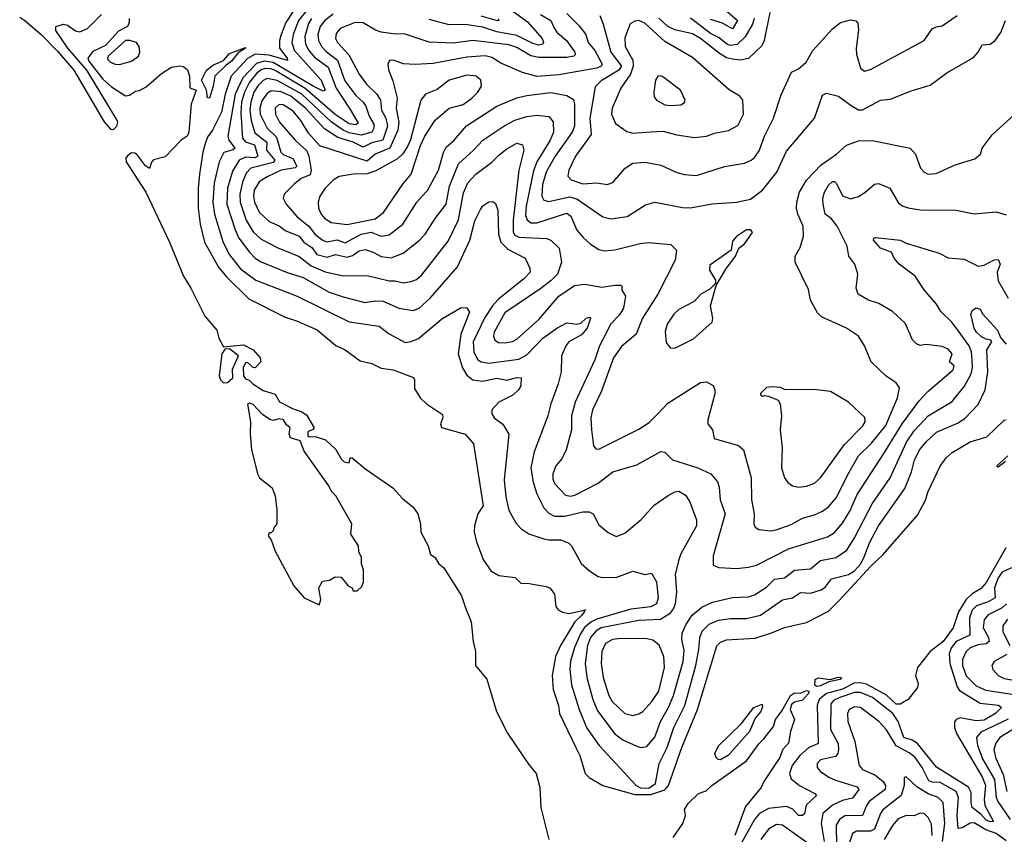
# Model space of a CAD drawing. Extents: x 1552294 to 1694791, y 811929 to 917222.
# Tile 264 of 643: x 1575455 to 1580386, y 902911 to 906988. Entities that reach past the tile are written whole.
import ezdxf

# ---------------------------------------------------------------- set-up
doc = ezdxf.new("R2010")
doc.units = 0

msp = doc.modelspace()

# ---------------------------------------------------------------- linework, layer by layer
at = {"layer": '0CON10XD'}
for points in [[(1575455, 907000.8), (1575480.8, 906985), (1575565, 906911.8), (1575645, 906830), (1575726.1, 906736.1), (1575877.2, 906477.2), (1575910, 906440), (1575925, 906439.4), (1575941.9, 906455), (1575946.6, 906475), (1575940.6, 906490.6), (1575791.2, 906735), (1575696.6, 906845), (1575635.5, 906935), (1575635.6, 906954.4), (1575675, 906966.2), (1575695, 906961.2), (1575735, 906932.5), (1575756.9, 906926.9), (1575795.3, 906944.7), (1575864.4, 907015)], [(1576822.3, 907027.7), (1576787.7, 906975), (1576764.2, 906915), (1576756.5, 906885), (1576755.9, 906845), (1576794.6, 906795), (1576796.2, 906783.8), (1576705, 906810.2), (1576635, 906816.1), (1576595, 906794.5), (1576514.1, 906705), (1576483.3, 906615), (1576464.8, 906525), (1576420, 906435), (1576396.4, 906403.6), (1576385, 906372.9), (1576371.5, 906325), (1576356, 906215), (1576349, 906145), (1576349, 906045), (1576359.4, 905965), (1576380.8, 905875), (1576450.4, 905750.4), (1576491.2, 905701.2), (1576601.7, 905591.7), (1576785, 905498.8), (1576841.2, 905481.2), (1576945, 905435.5), (1577038, 905358), (1577085.3, 905335.3), (1577160.2, 905280.2), (1577218, 905268), (1577265, 905244.2), (1577325, 905235.6), (1577427.1, 905197.1), (1577432.9, 905185), (1577431.7, 905141.7), (1577461.2, 905095), (1577492.5, 905065), (1577571.8, 905011.8), (1577573.5, 904995), (1577561.5, 904965), (1577567.8, 904947.8), (1577685, 904913.1), (1577727.5, 904865), (1577776.2, 904555), (1577749.6, 904515), (1577731.8, 904455), (1577730.7, 904425), (1577741.9, 904375), (1577775.7, 904285.7), (1577815, 904229.6), (1577855, 904206.5), (1577936.6, 904196.6), (1577965, 904167.5), (1578006.4, 904166.4), (1578091.2, 904151.2), (1578112.1, 904142.1), (1578133.4, 904113.4), (1578140.2, 904050.2), (1578151.9, 904035), (1578172.7, 904022.7), (1578205, 904016.4), (1578290, 904035), (1578280, 904030), (1578283.3, 904025), (1578267.5, 904005), (1578235.2, 903974.8), (1578162.5, 903855), (1578138.7, 903801.3), (1578120.8, 903705), (1578127.1, 903635), (1578153.4, 903555), (1578157.7, 903515), (1578240.6, 903345), (1578260.5, 903305), (1578287.3, 903215), (1578306.4, 903195), (1578374.6, 903154.6), (1578535, 903109.1), (1578615, 903110.6), (1578686.4, 903133.6), (1578704.2, 903155), (1578770.6, 903345), (1578849.2, 903535), (1578945.3, 903854.7), (1578965, 903872.5), (1578995, 903883.8), (1579137.8, 903892.2), (1579225, 903921.6), (1579285, 903946), (1579395, 903970.8), (1579505, 904028.4), (1579558.7, 904081.3), (1579715, 904251.2), (1579778.4, 904311.6), (1579951.5, 904508.5), (1579989.6, 904580.4), (1580004, 904626), (1580065, 904754), (1580094.7, 904795.3), (1580125, 904821.9), (1580215, 904875.4), (1580298.9, 904901.1), (1580385, 904984), (1580395.8, 904985.8)], [(1576889, 907031), (1576851.7, 906985), (1576824.5, 906915), (1576817.9, 906875), (1576830.3, 906835), (1576964.4, 906685), (1576984.4, 906635), (1576975, 906630.3), (1576925, 906655.4), (1576725, 906774.8), (1576678.8, 906781.2), (1576640.8, 906769.2), (1576571.9, 906698.1), (1576533.7, 906615), (1576497.6, 906405), (1576502.5, 906385), (1576529.5, 906350.5), (1576533.3, 906345), (1576523.1, 906336.9), (1576477.2, 906322.8), (1576453.6, 906276.4), (1576429, 906171), (1576421.7, 906075), (1576430.6, 906015), (1576473.8, 905873.8), (1576505, 905812.1), (1576560.5, 905740.5), (1576638.1, 905685), (1576845, 905604.7), (1577105, 905475.3), (1577255, 905453.9), (1577305, 905415.3), (1577385, 905373.3), (1577415, 905376.7), (1577452.7, 905392.7), (1577569.1, 905490.9), (1577665, 905546.9), (1577695, 905546), (1577706.9, 905525), (1577664.7, 905415), (1577651.5, 905315), (1577673.3, 905245), (1577695, 905209.7), (1577725, 905185.8), (1577775, 905178.9), (1577845, 905194), (1577895, 905184.7), (1577945, 905197.8), (1577965.6, 905195), (1577965.4, 905155), (1577953.7, 905136.3), (1577925, 905108.5), (1577855, 905074.6), (1577818.9, 905035), (1577820, 905015), (1577830.9, 904995), (1577875, 904964.3), (1577904, 904914), (1577881.9, 904685), (1577890.3, 904599.7), (1577905, 904532.5), (1577939.8, 904469.8), (1577965, 904441.1), (1578005, 904414.5), (1578080.2, 904390.2), (1578104.6, 904384.6), (1578164.8, 904384.8), (1578205, 904368.2), (1578218.5, 904355), (1578266.4, 904266.4), (1578308.9, 904228.9), (1578351.7, 904201.7), (1578375, 904195.9), (1578445, 904198.2), (1578525, 904228.1), (1578585, 904211), (1578618.3, 904218.3), (1578644, 904175), (1578652.9, 904095), (1578643.8, 904065), (1578615, 904050), (1578515, 904037.9), (1578345, 903987.8), (1578315, 903973.1), (1578283.5, 903946.5), (1578263.4, 903915), (1578233.2, 903845), (1578212.6, 903777.4), (1578209.6, 903735), (1578218.8, 903658.8), (1578257, 903535), (1578295, 903442.7), (1578356.2, 903355), (1578542, 903155), (1578563.2, 903143.2), (1578605, 903141.2), (1578639.4, 903165), (1578658.1, 903265), (1578696.7, 903345), (1578731.6, 903445), (1578785.2, 903555), (1578841.4, 903755), (1578856.2, 903835), (1578860.2, 903895), (1578872.6, 903927.4)], [(1577024.1, 907015.9), (1576983.9, 906985), (1576959.2, 906955), (1576948.3, 906915), (1576951.7, 906885), (1576966, 906855), (1576989.1, 906829.1), (1577046.2, 906785), (1577083, 906683), (1577138.6, 906608.6), (1577175.6, 906575.6), (1577188.3, 906555), (1577204.5, 906505), (1577228.7, 906465), (1577229, 906445), (1577218.4, 906425), (1577165, 906410.8), (1577105, 906422.1), (1577074.9, 906434.9), (1577015, 906477.4), (1576868.1, 906615), (1576745, 906684.4), (1576695, 906693.3), (1576675, 906684.5), (1576648.6, 906658.6), (1576628.2, 906625), (1576611.8, 906575), (1576608.1, 906535), (1576613.5, 906483.5), (1576632.4, 906422.4), (1576693.4, 906375), (1576691.2, 906335), (1576733.5, 906285), (1576725, 906272.8), (1576612.8, 906245), (1576589.8, 906220.2), (1576571, 906175), (1576558, 906115), (1576558.5, 906075), (1576589.3, 905985), (1576625, 905926), (1576665, 905889.2), (1576745, 905848.4), (1576855, 905803.1), (1576915, 905755.8), (1576985, 905726.7), (1577076.3, 905706.3), (1577195, 905708), (1577305, 905681.4), (1577335, 905681.8), (1577375, 905671.9), (1577415, 905677.5), (1577442.5, 905687.5), (1577469.2, 905710.8), (1577600.5, 905879.5), (1577652.8, 905987.2), (1577677.7, 906122.3), (1577698.8, 906171.2), (1577738.5, 906215), (1577819.1, 906275), (1577855, 906309.6), (1577895, 906341.3), (1577945, 906370), (1577972.6, 906362.6), (1577980.4, 906335), (1577954.4, 906235), (1577925.7, 905985), (1577926.4, 905925), (1577935, 905909.7), (1577955, 905899.6), (1578092.6, 905892.6), (1578115.3, 905885.3), (1578157.1, 905845), (1578167.7, 905775), (1578147.5, 905715), (1578117.3, 905682.7), (1578065, 905643.1), (1577885, 905521.8), (1577830.8, 905425), (1577827.9, 905405), (1577833.9, 905383.9), (1577852.5, 905372.5), (1577885, 905370.7), (1577922.5, 905377.5), (1577945, 905388.6), (1578055, 905488), (1578154.8, 905605.2), (1578232.7, 905657.3), (1578285, 905664.5), (1578370.2, 905650.2), (1578435, 905659.3), (1578465, 905660), (1578470, 905655), (1578471.2, 905635), (1578489.1, 905605), (1578478.7, 905545), (1578459.4, 905510.6), (1578413.9, 905465), (1578398.2, 905431.8), (1578358.8, 905355), (1578334.8, 905285), (1578236.2, 905073.8), (1578218.2, 905005), (1578218.4, 904935), (1578192.4, 904835), (1578169.6, 904790.4), (1578139.7, 904755), (1578124.8, 904715.2), (1578125, 904688.8), (1578135, 904665.5), (1578188.7, 904608.7), (1578213.1, 904603.1), (1578235, 904607.6), (1578352.2, 904667.8), (1578425, 904724.6), (1578545, 904760.5), (1578665, 904827.1), (1578685, 904823.8), (1578723.3, 904785), (1578851.2, 904745), (1578915.4, 904715.4), (1578949.5, 904675), (1578958.3, 904648.3), (1578962.5, 904585), (1578988.1, 904515), (1578927.8, 904305), (1578928, 904258), (1578955.6, 904245.6), (1579045, 904241.2), (1579105, 904247.5), (1579145, 904258.7), (1579305, 904339.2), (1579500.4, 904399.6), (1579535, 904421.5), (1579575, 904468.2), (1579611.6, 904528.4), (1579648.1, 904611.9), (1579785, 904821.8), (1579874.6, 904965.4), (1579959.3, 905080.7), (1580002.2, 905127.8), (1580129.2, 905235), (1580134.3, 905255), (1580111.2, 905275), (1580125.2, 905315.2), (1580105, 905338.8), (1580075, 905352.3), (1579995, 905362.5), (1579965, 905357.8), (1579945.4, 905365.4), (1579926.2, 905386.2), (1579888.5, 905468.5), (1579825, 905527.5), (1579757.5, 905567.5), (1579705, 905584.5), (1579653.3, 905615), (1579644.2, 905645), (1579651.4, 905715), (1579636.7, 905765), (1579606.7, 905805), (1579598.5, 905855), (1579549.2, 905955), (1579520.7, 905990.7), (1579488.9, 906015), (1579479.2, 906065), (1579477.7, 906095), (1579486.1, 906125), (1579505, 906160.4), (1579525, 906178.2), (1579535, 906179.2), (1579545, 906168.9), (1579575, 906106.2), (1579615, 906090.9), (1579655, 906102.5), (1579687.3, 906122.7), (1579735, 906165.6), (1579755, 906168.9), (1579812.5, 906145), (1579853.5, 906073.5), (1579875, 906056.7), (1579905, 906046.4), (1579965, 906037.1), (1580145, 906035.7), (1580235, 906016.9), (1580345, 906027.1), (1580395, 906010.8)], [(1578063.7, 907013.7), (1578114.6, 906985), (1578129.5, 906949.5), (1578145, 906926.1), (1578193.4, 906885), (1578234.7, 906825), (1578237.2, 906812.8), (1578230.8, 906805), (1578195, 906799.2), (1578055, 906799.1), (1578015, 906808.1), (1577945, 906849.1), (1577905, 906861.9), (1577725, 906883.9), (1577625, 906870.2), (1577505, 906875.3), (1577385, 906916.6), (1577325, 906917.5), (1577265, 906926.5), (1577236.6, 906936.6), (1577175, 906973.1), (1577135, 906974.1), (1577059.6, 906945), (1577040.6, 906919.4), (1577036.7, 906895), (1577045.9, 906875), (1577102.9, 906812.9), (1577155.2, 906715.2), (1577191.6, 906665), (1577244.2, 906615), (1577261.3, 906585), (1577267, 906535), (1577288.2, 906495), (1577296.8, 906455), (1577273.3, 906385), (1577217.9, 906372.1), (1577175, 906349.8), (1577125, 906374.9), (1577048.6, 906398.6), (1576982.1, 906442.1), (1576885.5, 906545), (1576813.3, 906605), (1576765, 906627.7), (1576715, 906631.6), (1576692.2, 906617.8), (1576668.3, 906581.7), (1576656.8, 906545), (1576658.5, 906515), (1576694, 906445), (1576740.6, 906400.6), (1576763.3, 906325), (1576775, 906313.4), (1576823.2, 906293.2), (1576842.5, 906255), (1576833.8, 906246.2), (1576764.5, 906235), (1576695, 906201.8), (1576654, 906176), (1576628.5, 906135), (1576625.2, 906105), (1576630.4, 906075), (1576654.2, 906025), (1576705, 905977.8), (1576755, 905955.9), (1576785, 905932.8), (1576854.3, 905904.3), (1576877.3, 905875), (1576917.5, 905847.5), (1576943.1, 905813.1), (1576995, 905799.3), (1577037, 905813), (1577095, 905800.4), (1577121.4, 905808.6), (1577155, 905831.6), (1577185, 905837.4), (1577224.3, 905825), (1577265, 905803.1), (1577315, 905796.2), (1577375, 905820), (1577455, 905883.5), (1577485.2, 905914.8), (1577535, 905993.5), (1577590, 906065), (1577607.3, 906155), (1577653.2, 906266.8), (1577727.7, 906335), (1577774.4, 906385.6), (1577885, 906458.6), (1577935, 906484.8), (1577995, 906503.2), (1578045, 906510.9), (1578105, 906504.6), (1578127, 906477), (1578127.4, 906425), (1578112.2, 906385), (1578045, 906277.5), (1578027.7, 906232.3), (1577991.1, 906055), (1577988.1, 906008.1), (1577995.9, 905985.9), (1578015, 905971.6), (1578045, 905971.3), (1578195, 906020.7), (1578215.3, 906005), (1578245.2, 905935.2), (1578277.3, 905897.3), (1578313.1, 905865), (1578355, 905838.2), (1578385, 905830.8), (1578435, 905836.9), (1578562, 905868), (1578602.6, 905872.6), (1578715, 905862.9), (1578744.2, 905835), (1578737.9, 905785), (1578650.9, 905615), (1578573.4, 905495), (1578541.8, 905415), (1578467.9, 905352.1), (1578428.1, 905295), (1578366.5, 905125), (1578323.1, 905035), (1578315.8, 904995), (1578318.1, 904935), (1578329.2, 904855), (1578340, 904840), (1578355, 904838.6), (1578555, 904938.2), (1578607.3, 904972.7), (1578655, 905020.5), (1578701.5, 905068.5), (1578865, 905172.5), (1578895, 905176), (1578927.5, 905157.5), (1578936, 905135), (1578935.8, 905115), (1578900.6, 904985), (1578900.6, 904965), (1578924.2, 904935), (1578932, 904892), (1579055, 904856.9), (1579078.9, 904835), (1579117.7, 904695), (1579120.4, 904585), (1579133.2, 904515), (1579131.5, 904465), (1579138.9, 904448.9), (1579156.5, 904436.5), (1579215, 904429.2), (1579243.8, 904435), (1579317.8, 904462.2), (1579375, 904493.2), (1579435, 904509.3), (1579475, 904528.2), (1579505, 904550.4), (1579545, 904597.1), (1579599.2, 904705), (1579655.2, 904804.8), (1579720.8, 904869.2), (1579792.9, 904957.1), (1579851.1, 905095), (1579861.5, 905145), (1579845, 905170.8), (1579793.8, 905203.8), (1579719.4, 905275), (1579686.3, 905356.3), (1579655, 905404.2), (1579596, 905445), (1579470.2, 905500.2), (1579450.8, 905520.8), (1579414.4, 905585), (1579405, 905637.5), (1579339.2, 905775), (1579339.2, 905805), (1579362.6, 905847.4), (1579380, 905905), (1579378.5, 905955), (1579351.8, 906015), (1579345.4, 906045), (1579346.4, 906075), (1579360.9, 906125), (1579395.2, 906184.8), (1579468.1, 906261.9), (1579544.6, 906315.4), (1579595, 906360), (1579655, 906382.7), (1579723.7, 906383.7), (1579913.8, 906345), (1579941.4, 906315), (1579965.7, 906245), (1579985, 906224.3), (1580005, 906214.4), (1580045, 906217.9), (1580138.8, 906261.2), (1580237.9, 906292.1), (1580266, 906315), (1580274.2, 906345), (1580325, 906411.2), (1580436.4, 906513.6)], [(1578195, 907020), (1578257.5, 906957.5), (1578290.6, 906915), (1578302.5, 906875), (1578335, 906834.6), (1578371.4, 906765), (1578367.3, 906755), (1578344.4, 906745), (1578155, 906711.8), (1578045, 906704.1), (1577973.6, 906723.6), (1577865, 906771.3), (1577818.7, 906798.7), (1577786.7, 906806.7), (1577695, 906801), (1577525, 906768.8), (1577435, 906763.9), (1577377.6, 906767.6), (1577325, 906785.7), (1577306.2, 906783.8), (1577298.8, 906765), (1577302.3, 906737.7), (1577323.1, 906683.1), (1577344.8, 906595), (1577341, 906545), (1577353.1, 906475), (1577348.4, 906435), (1577308.3, 906345), (1577235, 906316), (1577195, 906279.5), (1576957.7, 906357.7), (1576900.7, 906420.7), (1576863.6, 906483.6), (1576825, 906531.1), (1576775, 906562.8), (1576755, 906564.1), (1576734.7, 906545), (1576735.3, 906515), (1576756.8, 906475), (1576835, 906384.5), (1576892.1, 906332.1), (1576902.8, 906305), (1576913.8, 906235), (1576908.8, 906211.2), (1576865, 906193.8), (1576829.1, 906165), (1576780, 906115), (1576774.4, 906095), (1576790, 906065), (1576843.6, 906003.6), (1576905, 905952.5), (1576932.7, 905915), (1576975, 905883.3), (1576995, 905876.6), (1577045, 905885.9), (1577085, 905871.5), (1577165, 905915.2), (1577215, 905924.8), (1577265, 905904.7), (1577305, 905910.9), (1577374.4, 905965.6), (1577443.9, 906075), (1577470, 906105), (1577496.4, 906133.6), (1577553.1, 906235), (1577576.7, 906323.3), (1577590.3, 906349.7), (1577630, 906385), (1577692.7, 906457.3), (1577844.4, 906555), (1577945, 906596.5), (1577995, 906609.4), (1578115, 906624.7), (1578195, 906608.2), (1578228.1, 906588.1), (1578233.7, 906565), (1578233.5, 906455), (1578222, 906425), (1578136.1, 906305), (1578092, 906225), (1578073.1, 906163.1), (1578069.5, 906105), (1578080, 906085), (1578105, 906077.8), (1578208.8, 906101.2), (1578245, 906092.3), (1578375, 906002.3), (1578415, 905992.1), (1578497.6, 906002.4), (1578589.1, 906060.9), (1578635, 906074.6), (1578775, 906047.7), (1578815, 906046.9), (1578922.6, 906067.4), (1579044.5, 906075.5), (1579115, 906090), (1579175, 906135.6), (1579247.1, 906225), (1579295, 906330), (1579434.5, 906495), (1579475, 906611.4), (1579495, 906620), (1579555.3, 906605.3), (1579619.6, 906559.6), (1579655, 906537.5), (1579675, 906536.6), (1579765, 906586.2), (1579815, 906590.8), (1579915, 906630.6), (1580015, 906660), (1580097.9, 906722.1), (1580231.4, 906798.6), (1580255, 906825.6), (1580275, 906863.3), (1580315, 906866.4), (1580340, 906885), (1580367.8, 906925), (1580391.5, 906985)], [(1577925, 907031.2), (1577997.2, 906977.2), (1578071, 906895), (1578078.9, 906875), (1578074.8, 906865.3), (1578055, 906861.3), (1578025, 906868.4), (1577945, 906908.8), (1577845, 906928.4), (1577775, 906950.3), (1577685, 906963.5), (1577605, 906962.5), (1577505, 906989.5)], [(1577850.4, 906995), (1577854, 906985), (1577847.3, 906982.7), (1577765.8, 907005.8)], [(1578359.9, 907009.9), (1578376.6, 906966.6), (1578415.2, 906825), (1578469.5, 906755), (1578456, 906735), (1578367.7, 906682.3), (1578337.6, 906652.4), (1578309.8, 906495), (1578316, 906414), (1578238.9, 906305), (1578205.6, 906235.6), (1578200.5, 906205), (1578216.5, 906186.5), (1578275, 906167.2), (1578345, 906172.3), (1578397, 906163), (1578425, 906174.2), (1578487.1, 906245), (1578525, 906270), (1578585, 906274.4), (1578665, 906260), (1578745, 906223.3), (1578785, 906212.9), (1578845, 906208.5), (1578985, 906253.6), (1579085, 906270.8), (1579117.5, 906285), (1579135, 906297.8), (1579157.6, 906332.4), (1579184.8, 906405.2), (1579230, 906495), (1579268.5, 906611.5), (1579320, 906725), (1579355, 906742.5), (1579393.1, 906775), (1579426.5, 906833.5), (1579525, 906942.5), (1579565, 906974.5), (1579615, 906988.1), (1579642.9, 906982.9), (1579651.5, 906971.5), (1579656.2, 906936.2), (1579643.8, 906843.8), (1579644.7, 906815), (1579665, 906746), (1579685, 906731.4), (1579715, 906738.5), (1579984.4, 906885), (1580025, 906942.2), (1580045, 906952.9), (1580075, 906957.8), (1580150.2, 907009.8)], [(1579212.2, 907025), (1579182.9, 906885), (1579171.7, 906858.3), (1579105, 906794.1), (1579065, 906785.8), (1579025, 906790), (1578995, 906797.9), (1578958.9, 906818.9), (1578865, 906894.4), (1578825, 906917.4), (1578735, 906937.4), (1578701.3, 906955), (1578655, 906995.6)], [(1578982.1, 907042.1), (1579049.1, 906985), (1579025, 906942.5), (1578975, 906970.8), (1578915, 906989.2)], [(1576003.3, 906995), (1576003.8, 906975), (1575995.4, 906954.6), (1575949.9, 906930.1), (1575885, 906858.4), (1575821.6, 906828.4), (1575796.5, 906795), (1575801.1, 906781.1), (1575871.4, 906691.4), (1575915, 906652.4), (1575985, 906607.5), (1576005, 906611.1), (1576035, 906631.4), (1576055, 906634.2), (1576088.1, 906651.9), (1576165, 906719.4), (1576215, 906751.4), (1576257.3, 906757.3), (1576275, 906754), (1576295, 906738), (1576304.6, 906705), (1576306.5, 906646.5), (1576338.2, 906635), (1576314, 906565), (1576302.4, 906425), (1576293.9, 906405), (1576264, 906386), (1576182.7, 906302.7), (1576125, 906287.3), (1576114.8, 906275.2), (1576105, 906243.5), (1576085, 906257.1), (1576045, 906311), (1576030.9, 906320.9), (1576015, 906321.4), (1575995, 906307.7), (1575987, 906295), (1575987.4, 906277.4), (1576086.8, 906125), (1576205.3, 905875), (1576275, 905704.3), (1576312.3, 905645), (1576382.2, 905505), (1576442, 905435), (1576452, 905395), (1576475, 905350), (1576575, 905360), (1576625, 905335.6), (1576659.4, 905295), (1576662, 905275), (1576635, 905246.2), (1576625, 905248), (1576595, 905272.9), (1576585, 905270), (1576574.8, 905245.2), (1576576.2, 905206.2), (1576585, 905190), (1576604.1, 905184.1), (1576623.3, 905165), (1576675, 905132.9), (1576734.1, 905114.1), (1576756.7, 905075), (1576825, 905040), (1576865, 905027.5), (1576890.6, 905010.6), (1576930, 904945), (1576923.8, 904936.2), (1576897.5, 904925), (1576897.5, 904905), (1576905, 904900), (1576935, 904902.5), (1576986.1, 904886.1), (1577037.7, 904837.7), (1577065, 904790), (1577080, 904775), (1577105, 904770), (1577110, 904795), (1577120, 904795), (1577188.1, 904738.1), (1577323.8, 904645), (1577372.4, 904592.4), (1577425, 904548.8), (1577448, 904515), (1577462.5, 904465), (1577463, 904423), (1577500, 904355), (1577511.7, 904311.7), (1577535.8, 904295.8), (1577553.3, 904265), (1577578.8, 904245), (1577666.7, 904105), (1577687.5, 904045), (1577715.4, 903975), (1577726.2, 903875), (1577738, 903825), (1577737.5, 903755), (1577795, 903686.7), (1577842.9, 903525), (1577897.4, 903417.4), (1578002.2, 903262.2), (1578041.2, 903215), (1578059.2, 903145), (1578064, 903045), (1578104.3, 902885)], [(1576916.5, 906995), (1576901.3, 906968.7), (1576883.3, 906905), (1576886, 906866), (1576903.6, 906833.6), (1576931.4, 906801.4), (1577000.4, 906750.4), (1577039.5, 906645), (1577109.6, 906539.6), (1577150.2, 906469.8), (1577138.5, 906461.5), (1577105, 906467), (1577035, 906513.4), (1576885, 906643.4), (1576735, 906734.4), (1576713.1, 906743.1), (1576685, 906744.4), (1576665, 906737.6), (1576641.6, 906718.4), (1576605.1, 906675), (1576580.1, 906625), (1576566.4, 906575), (1576562.7, 906522.7), (1576570.2, 906395), (1576586.6, 906376.6), (1576631.3, 906361.3), (1576646.8, 906305), (1576633.1, 906296.9), (1576585, 906300.5), (1576553.8, 906285), (1576520.2, 906229.8), (1576496.1, 906145), (1576493, 906065), (1576534.1, 905935.9), (1576551.7, 905895), (1576605.4, 905825.4), (1576634.6, 905794.6), (1576665, 905776.2), (1576795, 905723.2), (1576875, 905697.6), (1577005, 905624.7), (1577075, 905600.5), (1577183.2, 905573.2), (1577235, 905580.6), (1577275, 905578.9), (1577354, 905544), (1577425, 905532.1), (1577455, 905544.6), (1577511.2, 905595), (1577648.1, 905751.9), (1577710, 905885), (1577735, 905982), (1577761.8, 906038.2), (1577775, 906056), (1577805, 906077.1), (1577825, 906078), (1577838.2, 906068.2), (1577849.6, 906035), (1577852.1, 905915), (1577864.7, 905875), (1577899.4, 905839.4), (1577985.5, 905795), (1578008.9, 905745), (1578011.5, 905725), (1577978.8, 905691.2), (1577851.6, 905588.4), (1577823.2, 905556.8), (1577785, 905497.2), (1577725.2, 905375), (1577729.6, 905325), (1577747.8, 905287.8), (1577765.6, 905275.6), (1577805, 905269.4), (1577955, 905288.3), (1577995, 905310.6), (1578075.4, 905395), (1578145, 905444.5), (1578195, 905471.5), (1578244.8, 905464.8), (1578265, 905470), (1578291.3, 905495), (1578309.5, 905499.5), (1578314.3, 905494.3), (1578296.9, 905445), (1578269.1, 905410.9), (1578204.7, 905375), (1578189.6, 905355), (1578168.9, 905305), (1578167.1, 905225), (1578151.5, 905165), (1578114.5, 905065), (1578100, 905005), (1578031.1, 904825), (1578015.4, 904744.6), (1578026.4, 904673.6), (1578045.2, 904615.3), (1578079.2, 904545), (1578105, 904517.7), (1578134, 904504), (1578185, 904502.4), (1578275, 904524.7), (1578306.2, 904525), (1578326.9, 904515), (1578355, 904460), (1578402.1, 904422.1), (1578441.2, 904401.2), (1578485, 904418.9), (1578565, 904484.4), (1578632, 904558), (1578702.6, 904607.4), (1578735, 904625.5), (1578755, 904627.9), (1578788.7, 904608.7), (1578810.9, 904575), (1578844.5, 904485), (1578844.6, 904455), (1578765.4, 904315), (1578755, 904284), (1578737.5, 904212.5), (1578743.5, 904125), (1578738.2, 904065), (1578729.5, 904040.5), (1578707.7, 904012.3), (1578663.5, 903986.5), (1578555, 903981.1), (1578366.6, 903943.4), (1578341.4, 903928.6), (1578314.3, 903895.7), (1578297.8, 903855), (1578286.7, 903765), (1578294.4, 903695), (1578325.2, 903585), (1578348.8, 903528.8), (1578435, 903414.1), (1578475, 903383.4), (1578545, 903351.5), (1578565, 903345.4), (1578595, 903350.9), (1578635, 903396.7), (1578664.3, 903475), (1578704.9, 903545.1), (1578729.3, 903605), (1578777.7, 903775), (1578782, 903832), (1578771.4, 903885), (1578773.2, 903916.8), (1578791, 903959), (1578822.8, 904007.2), (1578871.7, 904048.3), (1578925, 904072), (1579025, 904095.3), (1579105, 904099.7), (1579135, 904108.7), (1579195, 904148.2), (1579235, 904188.2), (1579285, 904195.3), (1579335, 904232.1), (1579415, 904239.3), (1579465, 904280.7), (1579543.4, 904296.6), (1579596.5, 904333.5), (1579635, 904394.6), (1579724.2, 904565), (1579814.2, 904695), (1579896.5, 904873.5), (1579935, 904929.7), (1580005, 905005.3), (1580125, 905076.9), (1580185.8, 905154.2), (1580219.8, 905215), (1580226.3, 905245), (1580225.5, 905285), (1580220.7, 905325), (1580210, 905355), (1580153.4, 905435), (1580122.9, 905475), (1580067.4, 905527.4), (1580046.1, 905565), (1579985, 905635.6), (1579940, 905705), (1579859.5, 905765), (1579834.3, 905795), (1579821.2, 905825), (1579765, 905845.4), (1579731.4, 905885), (1579732.5, 905895), (1579742.7, 905897.3), (1579865, 905884.2), (1579895, 905869.4), (1580059.4, 905819.4), (1580105, 905796.4), (1580185, 905789.1), (1580255, 905754.5), (1580285, 905760), (1580335, 905786.7), (1580355, 905787.6), (1580364.7, 905765), (1580350.7, 905725), (1580355, 905681.2), (1580404.6, 905595)], [(1578835, 906397.9), (1578895, 906404.5), (1578935, 906420.9), (1579005, 906433.5), (1579051.4, 906458.6), (1579078.9, 906515), (1579075.5, 906585.5), (1579061.2, 906605), (1579007.2, 906637.2), (1578825, 906799.2), (1578685, 906878.6), (1578585, 906971.2), (1578555, 906983.5), (1578535, 906981.8), (1578512.6, 906967.4), (1578485, 906898), (1578486.3, 906855), (1578526.2, 906785), (1578527.6, 906755), (1578514.4, 906715.6), (1578464.7, 906645), (1578422.5, 906545), (1578418.5, 906515), (1578438.1, 906468.1), (1578495, 906427.9), (1578525, 906420.3), (1578615, 906426.9), (1578675, 906430), (1578745, 906411.2), (1578835, 906397.9)], [(1579132.9, 906995), (1579125, 906966.8), (1579087.7, 906902.3), (1579047.3, 906865), (1579015, 906858.5), (1578996.5, 906866.5), (1578958.3, 906898.3), (1578915, 906919.9), (1578815, 906995.7)], [(1575955, 906764.3), (1576015, 906780.8), (1576049.2, 906805), (1576056, 906825), (1576053.8, 906855), (1576040, 906875), (1576006.7, 906885), (1575985, 906884.1), (1575897.9, 906805), (1575895, 906790), (1575909.2, 906775), (1575932.5, 906765), (1575955, 906764.3)], [(1576405, 906596.2), (1576395, 906597.5), (1576390.5, 906635), (1576365.9, 906685), (1576391.3, 906735), (1576425, 906763.1), (1576475, 906783.8), (1576505, 906819.2), (1576585, 906850), (1576585.8, 906845), (1576548.3, 906821.7), (1576515, 906780), (1576488.5, 906761.5), (1576432.9, 906705), (1576424.3, 906655), (1576405, 906596.2)], [(1577095, 905963.7), (1577235, 905992.1), (1577277.5, 906022.5), (1577374.3, 906165.7), (1577415.3, 906215), (1577462.1, 906357.9), (1577484.6, 906405), (1577536.4, 906485), (1577605, 906545.6), (1577675, 906564.6), (1577720, 906595), (1577748.5, 906625), (1577767.1, 906655), (1577764.4, 906685), (1577741.2, 906705), (1577695, 906711.3), (1577605.7, 906685), (1577545, 906639.1), (1577486.9, 906615), (1577463.1, 906585), (1577412.7, 906387.2), (1577396.7, 906353.3), (1577373.7, 906316.3), (1577347.4, 906292.6), (1577238.7, 906231.3), (1577195, 906217.1), (1577124.8, 906215.2), (1577055, 906203.2), (1577024.2, 906185.8), (1576985, 906144.4), (1576957.9, 906105), (1576948.9, 906075), (1576950.8, 906045), (1576963.9, 906015), (1576981.1, 905995), (1577015, 905973.3), (1577095, 905963.7)], [(1578715, 906558.1), (1578765, 906561.4), (1578785, 906573.8), (1578788, 906585), (1578764.2, 906635), (1578675, 906702), (1578665, 906708), (1578650, 906705), (1578639.2, 906685), (1578630.8, 906625), (1578633, 906603), (1578644, 906585), (1578685, 906562.9), (1578715, 906558.1)], [(1578735, 905343.8), (1578828.8, 905391.2), (1578923.3, 905475), (1578926, 905495), (1578914.1, 905555.9), (1578942.5, 905657.5), (1578991.1, 905738.9), (1579040, 905805), (1579056.7, 905845), (1579085, 905866.7), (1579125, 905922.5), (1579117, 905937), (1579094.1, 905935.9), (1579045, 905902.5), (1579025, 905880), (1579017.5, 905835), (1578911.1, 905758.9), (1578908.6, 905735), (1578938.8, 905685), (1578939.3, 905670.7), (1578930.7, 905659.3), (1578910.9, 905639.1), (1578866.7, 905615), (1578831.9, 905578.1), (1578755, 905537.8), (1578731.1, 905515), (1578697.1, 905465), (1578687.9, 905427.9), (1578691.7, 905371.7), (1578712.5, 905345), (1578735, 905343.8)], [(1578872.6, 903927.4), (1578907.6, 903962.4), (1578955, 903982.2), (1579015, 903990.5), (1579095, 903991), (1579165, 904007.5), (1579275, 904084.6), (1579324.8, 904095.2), (1579365, 904120.4), (1579415, 904117.8), (1579469.2, 904135), (1579490.2, 904149.8), (1579521, 904189), (1579605, 904210.8), (1579635, 904229.6), (1579665, 904262.8), (1579682.6, 904295), (1579710.3, 904369.7), (1579754.9, 904455.1), (1579887.8, 904642.2), (1579921.3, 904725), (1579936, 904785), (1579963.2, 904836.8), (1579994.1, 904875), (1580046.4, 904923.6), (1580151.5, 904968.5), (1580188.3, 904991.7), (1580255, 905061.8), (1580290.3, 905135), (1580303, 905225), (1580298.6, 905335), (1580323.8, 905375), (1580317.5, 905385), (1580295, 905388.6), (1580271.3, 905401.3), (1580246, 905425), (1580234.9, 905444.9), (1580218.7, 905515), (1580225.9, 905534.1), (1580245, 905546.5), (1580265, 905538.6), (1580278.1, 905515), (1580351.8, 905435), (1580366.8, 905396.8), (1580394.8, 905364.8)], [(1576475, 905171.1), (1576495, 905172.5), (1576521.8, 905195), (1576520.7, 905239.3), (1576550, 905305), (1576505, 905340), (1576481.7, 905338.3), (1576466.7, 905315), (1576454.5, 905205.5), (1576460.9, 905185), (1576475, 905171.1)], [(1579355, 904648.1), (1579395, 904653.5), (1579435, 904668.9), (1579465.3, 904694.7), (1579585, 904861.1), (1579677.7, 904955), (1579688.8, 904975), (1579687.6, 904997.6), (1579605, 905074.3), (1579515, 905127.5), (1579445, 905136), (1579285, 905137.5), (1579265, 905147.5), (1579225, 905150), (1579195, 905146.7), (1579165, 905117.5), (1579165, 905110), (1579175, 905103.3), (1579185, 905107.5), (1579205, 905103.8), (1579253.6, 905083.6), (1579263.3, 905065), (1579270.6, 905005), (1579263.3, 904935), (1579272.7, 904845), (1579270.5, 904745), (1579284.4, 904695), (1579301.1, 904671.1), (1579325, 904655.7), (1579355, 904648.1)], [(1576955, 904060), (1576962.5, 904085), (1576953.3, 904145), (1576971.7, 904178.3), (1577007, 904183), (1577035, 904200), (1577065, 904197.5), (1577100, 904155), (1577120, 904145), (1577125, 904130), (1577145, 904130), (1577168.3, 904151.7), (1577176.4, 904173.6), (1577176.7, 904235), (1577166.7, 904265), (1577166.4, 904296.4), (1577153.3, 904325), (1577152.5, 904355), (1577113.6, 904413.6), (1577117.5, 904465), (1577037.5, 904605), (1577016.4, 904626.4), (1577002.5, 904655), (1576879.3, 904829.3), (1576860, 904880), (1576811.2, 904895), (1576803.9, 904916.1), (1576810, 904945), (1576790.7, 904960.7), (1576775.7, 904985.7), (1576755, 904990.6), (1576725, 904982.1), (1576707.4, 904987.4), (1576671.3, 905011.3), (1576625, 905061.4), (1576605, 905068.4), (1576595.5, 905064.5), (1576610.5, 904975), (1576608.8, 904915), (1576616.5, 904836.5), (1576645.6, 904715), (1576655.8, 904695), (1576718.8, 904645), (1576733.8, 904605), (1576743.3, 904535), (1576742.5, 904465), (1576727.5, 904445), (1576725, 904430), (1576715, 904420), (1576705, 904420), (1576700, 904405), (1576714, 904384), (1576735, 904327.5), (1576827.5, 904155), (1576880, 904095), (1576955, 904060)], [(1580404, 904806), (1580348.8, 904755), (1580355, 904750), (1580391.4, 904778.6)], [(1580393.3, 904345), (1580295, 904170.7), (1580269.2, 904140.8), (1580225, 904114.8), (1580193.5, 904085), (1580156.7, 904025), (1580130, 903945), (1580079.2, 903875), (1580013.6, 903825), (1579951.5, 903745), (1579941.4, 903705), (1579954, 903665), (1579950.7, 903645), (1579903.7, 903585), (1579865, 903562.1), (1579845, 903561.9), (1579795, 903607.8), (1579695, 903661.7), (1579665, 903669.2), (1579633.3, 903666.7), (1579575, 903637.6), (1579494.6, 903615.4), (1579458.9, 903585), (1579447.8, 903555), (1579454.1, 903365.9), (1579405, 903342.9), (1579362.3, 903305), (1579322.7, 903255), (1579309.5, 903215), (1579319, 903189), (1579359.6, 903155), (1579437.1, 903115), (1579445.5, 903105), (1579393.9, 903056.1), (1579385, 903013.8), (1579375, 903004.4), (1579355, 903004.6), (1579327, 903037), (1579295, 903050.5), (1579205, 903039.7), (1579159.4, 903015), (1579135, 902985.4), (1579027.9, 902792.1)], [(1580421.1, 904245), (1580375, 904223.4), (1580354.7, 904195), (1580337, 904145), (1580340, 904095), (1580305, 904074.3), (1580245.7, 904054.3), (1580225, 904033.2), (1580211.7, 903995), (1580213.3, 903906.7), (1580145, 903875.9), (1580121.4, 903845), (1580109.7, 903815), (1580112.8, 903765), (1580148.9, 903648.9), (1580160.5, 903630.5), (1580265, 903566.6), (1580356.3, 903556.3), (1580371.5, 903545), (1580341.6, 903515), (1580285, 903482.4), (1580245, 903479.5), (1580165, 903493), (1580144.5, 903485.5), (1580136.4, 903473.6), (1580135.9, 903445), (1580145.8, 903415), (1580276.2, 903195), (1580290.7, 903155), (1580285.2, 903085.2), (1580288.6, 903055), (1580330.8, 902975), (1580315, 902972.6), (1580295, 902981.9), (1580270.1, 903010.1), (1580224.8, 903044.8), (1580219, 903069), (1580219.4, 903119.4), (1580206.2, 903146.2), (1580046.3, 903246.3), (1579950.9, 903365), (1579925, 903381.1), (1579882.6, 903395), (1579855, 903475.4), (1579827.6, 903515), (1579725.7, 903595), (1579665, 903621.2), (1579635, 903621.1), (1579561.8, 903595), (1579530.2, 903579.8), (1579516.5, 903563.5), (1579515.8, 903435.8), (1579554.1, 903365), (1579555.2, 903335.2), (1579551.9, 903315), (1579540, 903300), (1579465, 903283.3), (1579448.9, 903265), (1579448.9, 903245), (1579465, 903224.5), (1579507.2, 903197.2), (1579541, 903181), (1579648.4, 903148.4), (1579656.8, 903135), (1579625, 903092), (1579575, 903079.2), (1579525, 903056.7), (1579476.7, 903015), (1579468.4, 902965), (1579483.8, 902875)], [(1580397.3, 904065), (1580374.9, 904045.1), (1580305, 904008.9), (1580284.8, 903985), (1580280.6, 903945), (1580306.6, 903895), (1580310, 903875), (1580295.1, 903864.9), (1580255, 903859.1), (1580215, 903843.9), (1580194.8, 903825), (1580175.8, 903785), (1580175.7, 903755), (1580195, 903704.6), (1580244.6, 903654.6), (1580292.5, 903632.5), (1580435, 903610.3)], [(1580401.9, 903988.1), (1580378.1, 903955), (1580378.6, 903925), (1580413.5, 903855)], [(1578525, 903504.6), (1578555, 903513.1), (1578575, 903526.2), (1578620.7, 903575), (1578655, 903627.8), (1578684.7, 903745), (1578680.3, 903800.3), (1578657.3, 903857.3), (1578625, 903882.9), (1578595, 903888.4), (1578465, 903891), (1578423.9, 903886.1), (1578387.8, 903865), (1578370, 903825), (1578367.4, 903765), (1578377.1, 903695), (1578405.3, 903605), (1578422.8, 903575), (1578485, 903516.2), (1578525, 903504.6)], [(1580399, 903811), (1580334.4, 903775), (1580322.5, 903755), (1580327.5, 903735), (1580355, 903705.4), (1580385, 903690.6), (1580555, 903661)], [(1579445, 903650), (1579437.3, 903657.3), (1579438.8, 903685), (1579455, 903694), (1579514.1, 903685.9), (1579555, 903697.5), (1579570, 903695), (1579563.3, 903685), (1579506.7, 903673.3), (1579465, 903653.3), (1579445, 903650)], [(1578728.2, 902895), (1578776.5, 902965), (1578790, 903005), (1578784.4, 903035), (1578802.7, 903065), (1578854.4, 903115), (1578892.1, 903127.9), (1578921.8, 903155), (1579095, 903277.7), (1579157.3, 903365), (1579181.1, 903388.9), (1579230.3, 903449.7), (1579240.6, 903485), (1579270.6, 903525), (1579315.8, 903605), (1579335, 903619.2), (1579365, 903616.7), (1579395, 903630.8), (1579406.9, 903626.9), (1579405.5, 903615), (1579375, 903582.9), (1579335, 903572), (1579319.3, 903560.7), (1579314, 903535), (1579334.4, 903485), (1579314.3, 903425), (1579305, 903367.5), (1579275.7, 903334.3), (1579261.1, 903295), (1579181.8, 903175), (1579168.6, 903145), (1579090.5, 903049.5), (1579035.7, 902905)], [(1578965, 903283.6), (1578953.3, 903285), (1578943.3, 903295), (1578936.7, 903315), (1578955, 903353.3), (1579070, 903465), (1579131.2, 903545), (1579172.5, 903562.5), (1579175, 903550), (1579167.1, 903525), (1579138.7, 903491.3), (1579110.3, 903425), (1579005, 903306.2), (1578965, 903283.6)], [(1580395, 902878.4), (1580345.2, 902915), (1580293.8, 902933.8), (1580235, 902968), (1580215, 902965.7), (1580175, 902943), (1580155, 902940.4), (1580149.1, 903005), (1580156.6, 903095), (1580144.6, 903124.6), (1580065, 903170.3), (1580025, 903171.2), (1580008.5, 903178.5), (1579974.5, 903245), (1579939.4, 903295), (1579909, 903319), (1579843.7, 903353.7), (1579795, 903433.8), (1579757.6, 903475), (1579665.7, 903545), (1579635, 903548.4), (1579608.8, 903535), (1579600.3, 903515), (1579601.6, 903475), (1579637.8, 903375), (1579658.2, 903255), (1579675.6, 903235), (1579737.7, 903207.7), (1579778.9, 903175), (1579790.7, 903155), (1579789.7, 903135), (1579709.3, 903075), (1579694.8, 903055), (1579675.1, 903004.9), (1579587.3, 903002.7), (1579560.6, 902985), (1579544.2, 902955.8), (1579544.6, 902855)], [(1580405, 903487.8), (1580268.3, 903421.7), (1580247.1, 903395), (1580251.3, 903355), (1580278.5, 903285), (1580336.9, 903185), (1580345.4, 903095.4), (1580353.4, 903075), (1580415, 902985.6)], [(1580445.5, 903445), (1580364.1, 903395), (1580342.7, 903367.3), (1580333.4, 903335), (1580341.9, 903295), (1580380.6, 903210.6), (1580398.9, 903125)], [(1580075.5, 902875), (1580088.3, 902965), (1580079.8, 903069.8), (1580055, 903094.1), (1580005, 903114), (1579947.8, 903147.8), (1579895, 903198.8), (1579884.2, 903195.8), (1579884.6, 903154.6), (1579869.8, 903105), (1579777.5, 903032.5), (1579765, 903014.5), (1579735, 902936.9), (1579715, 902926.3), (1579645, 902926.7), (1579626, 902914), (1579611, 902869)], [(1580024, 902905), (1580021, 902961), (1580004.8, 902994.8), (1579985, 903015.3), (1579965, 903016.9), (1579935, 903003.8), (1579895, 903005.4), (1579855, 902987.8), (1579825.3, 902955), (1579784.8, 902885.2)], [(1579415, 902856), (1579275, 902956.1), (1579245, 902960.3), (1579205, 902936.7), (1579166.4, 902885)]]:
    msp.add_lwpolyline(points, dxfattribs=at)

doc.saveas('drawing.dxf')
